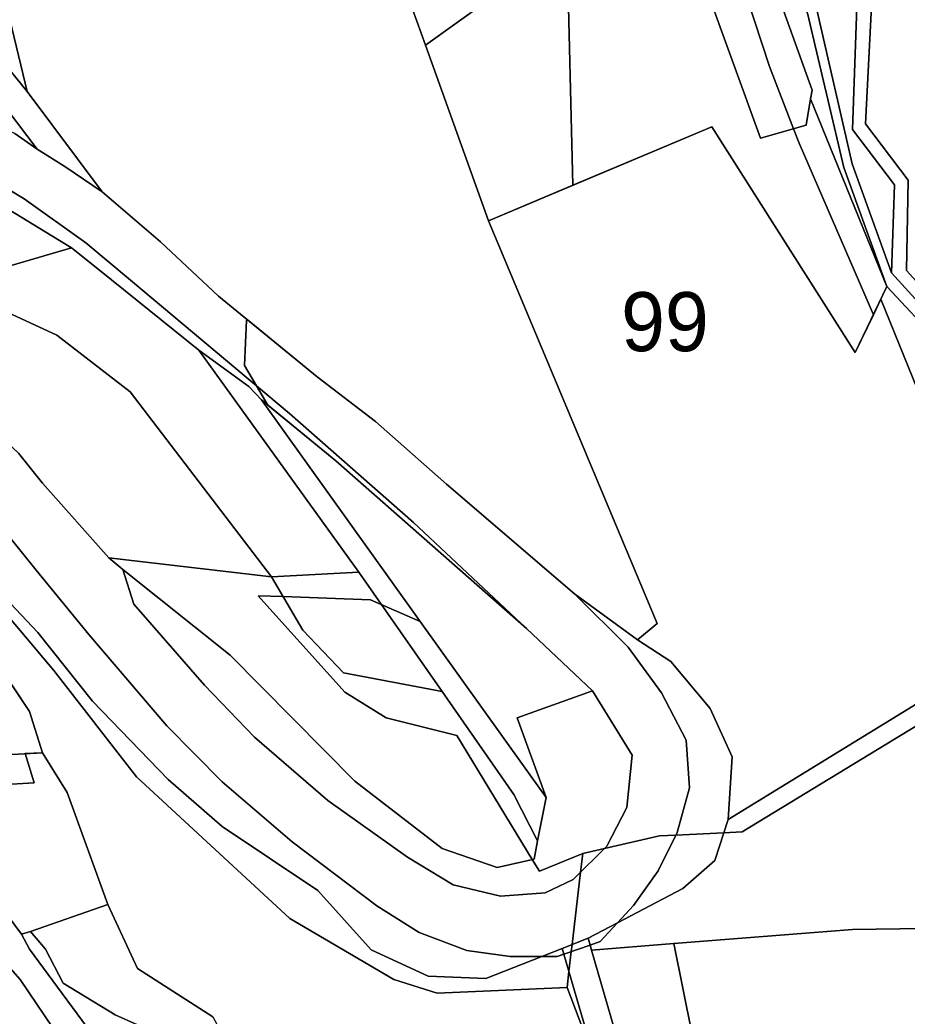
# Model space of a CAD drawing. Extents: x -477304 to -465429, y -1159113 to -1149210.
# Drawn here: x -475461.1 to -475235.5, y -1151797.3 to -1151544.2 of the extents above; entities that cross this region are included whole.
import ezdxf

# ---------------------------------------------------------------- set-up
doc = ezdxf.new("R2010")
doc.units = 0
for name, color, linetype in [('BPEJ_s', 7, 'Continuous'), ('orna_s', 7, 'Continuous'), ('ostatni_s', 7, 'Continuous'), ('PUPFL_s', 7, 'Continuous'), ('trav_porost_s', 7, 'Continuous'), ('voda_s', 7, 'Continuous')]:
    doc.layers.add(name, color=color, linetype=linetype)

msp = doc.modelspace()

# ---------------------------------------------------------------- linework, layer by layer
at = {"layer": 'BPEJ_s'}
for points in [[(-475464, -1151238), (-475453, -1151259.5), (-475439.5, -1151293.5), (-475423.12, -1151346.01), (-475422.1, -1151349.28), (-475420.59, -1151354.12), (-475420, -1151356), (-475406.5, -1151377.5), (-475385, -1151401), (-475383.41, -1151402.25), (-475361.5, -1151419.5), (-475347.45, -1151436.58), (-475344.74, -1151439.88), (-475342.91, -1151442.1), (-475342.53, -1151442.57), (-475336, -1151450.5), (-475324.5, -1151481.5), (-475323.15, -1151506.1), (-475322.12, -1151524.82), (-475322, -1151527), (-475320.48, -1151586.18)], [(-475287.76, -1151503.54), (-475270.5, -1151556), (-475264.41, -1151571.84), (-475263, -1151575.5), (-475244.1, -1151619.08), (-475248.7, -1151628.72), (-475285.15, -1151571.32), (-475320.48, -1151586.18), (-475322, -1151527)], [(-475197, -1151812), (-475195.5, -1151782), (-475196.3, -1151772.38), (-475198.5, -1151746), (-475207.55, -1151723.36), (-475212.5, -1151711), (-475213.71, -1151706.11), (-475219.46, -1151682.92), (-475222.29, -1151671.5), (-475227, -1151652.5), (-475242.2, -1151615.1), (-475244.1, -1151619.08), (-475263, -1151575.5), (-475264.41, -1151571.84), (-475270.5, -1151556), (-475287.76, -1151503.54)], [(-475212.5, -1151711), (-475277.5, -1151750.5), (-475282.13, -1151750.72), (-475294.3, -1151751.3), (-475298.5, -1151751.5), (-475312.5, -1151754.73), (-475318, -1151756), (-475329, -1151760.5), (-475330.82, -1151757.51), (-475350, -1151726), (-475368, -1151721.5), (-475378.5, -1151715), (-475400.5, -1151690.5), (-475394.18, -1151690.72), (-475372, -1151691.5), (-475359.34, -1151697.02), (-475327.31, -1151741.75), (-475334.69, -1151721.53), (-475315.49, -1151714.64), (-475332.33, -1151698.82), (-475380.82, -1151656.24), (-475398.05, -1151642.03), (-475400.95, -1151637.14), (-475404, -1151632), (-475403.5, -1151620.5), (-475403.32, -1151620.29), (-475385.49, -1151634.86), (-475370.72, -1151646.23), (-475352.68, -1151662.1), (-475320.13, -1151689.98), (-475304.11, -1151701.73), (-475299.09, -1151697.55), (-475341.94, -1151595.2), (-475320.48, -1151586.18), (-475285.15, -1151571.32), (-475248.7, -1151628.72), (-475244.1, -1151619.08), (-475242.2, -1151615.1), (-475227, -1151652.5)], [(-475320.48, -1151586.18), (-475341.94, -1151595.2), (-475299.09, -1151697.55), (-475304.11, -1151701.73), (-475320.13, -1151689.98), (-475352.68, -1151662.1), (-475370.72, -1151646.23), (-475385.49, -1151634.86), (-475403.32, -1151620.29), (-475403.5, -1151620.5), (-475404, -1151632), (-475400.95, -1151637.14), (-475398.05, -1151642.03), (-475380.82, -1151656.24), (-475332.33, -1151698.82), (-475315.49, -1151714.64), (-475334.69, -1151721.53), (-475327.31, -1151741.75), (-475359.34, -1151697.02), (-475372, -1151691.5), (-475394.18, -1151690.72), (-475400.5, -1151690.5), (-475378.5, -1151715), (-475368, -1151721.5), (-475350, -1151726), (-475330.82, -1151757.51), (-475329, -1151760.5), (-475318, -1151756), (-475318.56, -1151760.73), (-475320.72, -1151779.12), (-475320.93, -1151780.9), (-475321.53, -1151785.98), (-475322, -1151790), (-475355, -1151791.5), (-475366, -1151788), (-475392.5, -1151772.5), (-475431.5, -1151736.5), (-475452.5, -1151709.5), (-475467, -1151692.37)], [(-475467, -1151692.37), (-475452.5, -1151709.5), (-475431.5, -1151736.5), (-475392.5, -1151772.5), (-475366, -1151788), (-475355, -1151791.5), (-475322, -1151790), (-475314.95, -1151808.56)], [(-475482, -1151739.5), (-475457.5, -1151738), (-475459.8, -1151730.62), (-475455.38, -1151730.39), (-475458.64, -1151719.87), (-475467.06, -1151707.37)], [(-475467.06, -1151707.37), (-475458.64, -1151719.87), (-475455.38, -1151730.39), (-475459.8, -1151730.62), (-475457.5, -1151738), (-475482, -1151739.5)], [(-475314.95, -1151808.56), (-475322, -1151790), (-475321.53, -1151785.98), (-475320.93, -1151780.9), (-475320.72, -1151779.12), (-475318.56, -1151760.73), (-475318, -1151756), (-475312.5, -1151754.73), (-475298.5, -1151751.5), (-475294.3, -1151751.3), (-475282.13, -1151750.72), (-475277.5, -1151750.5), (-475212.5, -1151711), (-475207.55, -1151723.36), (-475198.5, -1151746), (-475196.3, -1151772.38), (-475195.5, -1151782), (-475197, -1151812)], [(-475421.5, -1151846.5), (-475461, -1151788), (-475473, -1151774.5)], [(-475473, -1151774.5), (-475461, -1151788), (-475421.5, -1151846.5)]]:
    msp.add_lwpolyline(points, dxfattribs=at)
at = {"layer": 'orna_s'}
msp.add_lwpolyline([(-475276.98, -1151513.93), (-475259.68, -1151561.99), (-475260.07, -1151564.25), (-475261.23, -1151570.94), (-475272.82, -1151574.23), (-475286.84, -1151535.43), (-475294.97, -1151537.45), (-475296.18, -1151507.82), (-475285.4, -1151502.34)], close=True, dxfattribs=at)
at = {"layer": 'ostatni_s'}
for points in [[(-475269.51, -1151517.35), (-475254.11, -1151522.86), (-475248.06, -1151533.59), (-475249.38, -1151572.05), (-475238.77, -1151586.04), (-475239.5, -1151608.42), (-475249.49, -1151580.76), (-475258.38, -1151541.92), (-475274.41, -1151512.88), (-475283.1, -1151501.05), (-475275.55, -1151496.95), (-475274.01, -1151496.24)], [(-475251.6, -1151581.67), (-475240.69, -1151611.94), (-475260.07, -1151564.25), (-475259.68, -1151561.99), (-475276.98, -1151513.93), (-475260.85, -1151542.46)], [(-475335.49, -1151741), (-475353.78, -1151714.83), (-475374.94, -1151684.51), (-475415.6, -1151628.07), (-475402.91, -1151637.32), (-475399.66, -1151640.71), (-475327.31, -1151741.75), (-475329.47, -1151752.77)], [(-475329.47, -1151752.77), (-475327.31, -1151741.75), (-475334.69, -1151721.53), (-475315.49, -1151714.64), (-475305.44, -1151731.01), (-475306.78, -1151744.31), (-475311.9, -1151754.14), (-475320.47, -1151762.62), (-475327.56, -1151765.99), (-475338.93, -1151766.83), (-475350.94, -1151763.95), (-475362.57, -1151756.93), (-475382.85, -1151742.52), (-475401.43, -1151726.41), (-475414.21, -1151713.25), (-475432.12, -1151692.67), (-475434.94, -1151683.86), (-475407.62, -1151705.6), (-475375.92, -1151737.59), (-475353.78, -1151754.7), (-475339.79, -1151759.55), (-475330.38, -1151757.41)], [(-475305.09, -1151769.17), (-475298.84, -1151760.43), (-475293.99, -1151750.67), (-475290.85, -1151739.34), (-475291.68, -1151727.15), (-475297.95, -1151715.13), (-475306.41, -1151703.57), (-475320.13, -1151689.98), (-475304.11, -1151701.73), (-475295.56, -1151707.24), (-475285.61, -1151719.16), (-475279.98, -1151731.39), (-475281.04, -1151747.31), (-475284.39, -1151757.78), (-475292.54, -1151764.87), (-475309.19, -1151773.61)], [(-475316.64, -1151777.52), (-475309.19, -1151773.61), (-475313.6, -1151778.39), (-475316.12, -1151779.25)], [(-475316.12, -1151779.25), (-475322.82, -1151781.55), (-475323.24, -1151780.11), (-475316.64, -1151777.52)], [(-475315.73, -1151780.56), (-475288.24, -1151875.51), (-475271.38, -1151969.21), (-475269.17, -1152000.08), (-475268.85, -1152006.89), (-475266.88, -1152018.57), (-475266.23, -1152036.1), (-475265.01, -1152053.3), (-475261, -1152076.84), (-475260.3, -1152079.12), (-475259.99, -1152081.04), (-475269.13, -1152073.43), (-475271.13, -1152046.01), (-475274.06, -1152025.96), (-475275.3, -1152012.43), (-475275.58, -1152009.37), (-475277.82, -1151978.86), (-475278.51, -1151969.18), (-475280.74, -1151959.02), (-475284.06, -1151939.79), (-475287.23, -1151921.42), (-475294.85, -1151877.51), (-475322.82, -1151781.55), (-475316.12, -1151779.25)], [(-475328.39, -1151782.14), (-475323.24, -1151780.11), (-475322.82, -1151781.55), (-475324.5, -1151782.13)]]:
    msp.add_lwpolyline(points, close=True, dxfattribs=at)
for points in [[(-475200.26, -1151723.11), (-475206.8, -1151706.66), (-475213.27, -1151685.07), (-475213.75, -1151646.23), (-475214.04, -1151640.35), (-475240.69, -1151611.94), (-475251.6, -1151581.67), (-475260.85, -1151542.46), (-475276.98, -1151513.93), (-475285.4, -1151502.34)], [(-475258.38, -1151541.92), (-475249.49, -1151580.76), (-475239.5, -1151608.42), (-475211.76, -1151638.88), (-475210.53, -1151685.4), (-475204.48, -1151705.74), (-475193.23, -1151734.91), (-475178.2, -1151770.55), (-475172.37, -1151787.04), (-475172.71, -1151805.42)], [(-475471.18, -1151547.67), (-475459.24, -1151562.34), (-475440.15, -1151587.9), (-475449.67, -1151581.38), (-475456.7, -1151577.03), (-475477.32, -1151549.87)], [(-475462.41, -1151573.05), (-475456.7, -1151577.03), (-475449.67, -1151581.38), (-475440.15, -1151587.9), (-475425.32, -1151600.6), (-475410.62, -1151614.33), (-475385.49, -1151634.86), (-475370.72, -1151646.23), (-475352.68, -1151662.1), (-475320.13, -1151689.98), (-475306.41, -1151703.57), (-475297.95, -1151715.13), (-475291.68, -1151727.15), (-475290.85, -1151739.34), (-475293.99, -1151750.67), (-475298.84, -1151760.43), (-475305.09, -1151769.17), (-475309.19, -1151773.61), (-475316.64, -1151777.52), (-475323.24, -1151780.11), (-475328.39, -1151782.14), (-475336.44, -1151782.17), (-475347.47, -1151780.62), (-475359.55, -1151776.04), (-475370.38, -1151769.28), (-475391.91, -1151753), (-475409.7, -1151737.76), (-475423.76, -1151723.53), (-475443.57, -1151700.3), (-475457, -1151684.02), (-475466.79, -1151671.9)], [(-475473.2, -1151581.78), (-475460.03, -1151589.65), (-475444.38, -1151600.82), (-475433.02, -1151610.27), (-475392.54, -1151644.19), (-475361.01, -1151671.86), (-475332.33, -1151698.82), (-475380.82, -1151656.24), (-475399.66, -1151640.71), (-475402.91, -1151637.32), (-475415.6, -1151628.07), (-475440.83, -1151607.75), (-475447.95, -1151602.12), (-475478.29, -1151583.65)], [(-475461.49, -1151654.29), (-475455.38, -1151661.9), (-475438.48, -1151680.85), (-475434.94, -1151683.86), (-475432.12, -1151692.67), (-475414.21, -1151713.25), (-475401.43, -1151726.41), (-475382.85, -1151742.52), (-475362.57, -1151756.93), (-475350.94, -1151763.95), (-475338.93, -1151766.83), (-475327.56, -1151765.99), (-475320.47, -1151762.62), (-475311.9, -1151754.14), (-475306.78, -1151744.31), (-475305.44, -1151731.01), (-475315.49, -1151714.64), (-475332.33, -1151698.82), (-475361.01, -1151671.86), (-475392.54, -1151644.19), (-475433.02, -1151610.27), (-475444.38, -1151600.82), (-475460.03, -1151589.65), (-475473.2, -1151581.78)], [(-475466.79, -1151671.9), (-475457, -1151684.02), (-475443.57, -1151700.3), (-475423.76, -1151723.53), (-475409.7, -1151737.76), (-475391.91, -1151753), (-475370.38, -1151769.28), (-475359.55, -1151776.04), (-475347.47, -1151780.62), (-475336.44, -1151782.17), (-475328.39, -1151782.14), (-475342.67, -1151787.76), (-475357.3, -1151787.13), (-475371.76, -1151780.48), (-475385.37, -1151765.38), (-475409.72, -1151749.15), (-475423.44, -1151737.19), (-475442.68, -1151717.24), (-475456.56, -1151699.79), (-475464.97, -1151690.94)], [(-475484.62, -1151744.36), (-475460.72, -1151776.51), (-475458.7, -1151780.32), (-475439.42, -1151806.39)]]:
    msp.add_lwpolyline(points, dxfattribs=at)
at = {"layer": 'PUPFL_s'}
for points in [[(-475560.61, -1151577.77), (-475575.6, -1151596.89), (-475580.99, -1151606.59), (-475593.83, -1151601.68), (-475584.48, -1151592.22), (-475549.82, -1151562.88), (-475546.65, -1151569.69), (-475534.2, -1151576.45), (-475508.45, -1151586.54), (-475478.29, -1151583.65), (-475447.95, -1151602.12), (-475497.6, -1151616.58), (-475489.73, -1151602.97), (-475541.98, -1151584.34)], [(-475304.11, -1151701.73), (-475299.09, -1151697.55), (-475341.94, -1151595.2), (-475285.15, -1151571.32), (-475248.7, -1151628.72), (-475240.69, -1151611.94), (-475214.04, -1151640.35), (-475213.75, -1151646.23), (-475222.46, -1151672), (-475213.18, -1151705.78), (-475281.04, -1151747.31), (-475279.98, -1151731.39), (-475285.61, -1151719.16), (-475295.56, -1151707.24)], [(-475249.39, -1151775.28), (-475294.85, -1151778.9), (-475315.73, -1151780.56), (-475316.12, -1151779.25), (-475313.6, -1151778.39), (-475309.19, -1151773.61), (-475292.54, -1151764.87), (-475284.39, -1151757.78), (-475281.04, -1151747.31), (-475213.18, -1151705.78), (-475222.46, -1151672), (-475213.75, -1151646.23), (-475213.27, -1151685.07), (-475206.8, -1151706.66), (-475200.26, -1151723.11), (-475232.29, -1151724.22), (-475213.3, -1151774.77)], [(-475434.94, -1151683.86), (-475438.48, -1151680.85), (-475397.16, -1151685.66), (-475389.13, -1151699.28), (-475378.8, -1151710.05), (-475353.78, -1151714.83), (-475335.49, -1151741), (-475329.47, -1151752.77), (-475330.38, -1151757.41), (-475339.79, -1151759.55), (-475353.78, -1151754.7), (-475375.92, -1151737.59), (-475407.62, -1151705.6)], [(-475353.78, -1151714.83), (-475378.8, -1151710.05), (-475389.13, -1151699.28), (-475397.16, -1151685.66), (-475374.94, -1151684.51)], [(-475487.09, -1151737.37), (-475476.03, -1151731.03), (-475464.67, -1151730.88), (-475455.38, -1151730.39), (-475449.13, -1151740.48), (-475438.75, -1151768.95), (-475458.42, -1151775.81), (-475460.72, -1151776.51), (-475484.62, -1151744.36)], [(-475438.75, -1151768.95), (-475431.2, -1151785.23), (-475412.02, -1151797.48), (-475400.06, -1151819.39), (-475385.15, -1151840.23), (-475366.12, -1151889.44), (-475371.31, -1151915.9), (-475366.87, -1151926.97), (-475373.73, -1151930.55), (-475378, -1151922.07), (-475391.29, -1151856.07), (-475394.81, -1151839.88), (-475410.15, -1151838.38), (-475426.7, -1151805.01), (-475431.2, -1151799.55), (-475436.91, -1151796.96), (-475450.11, -1151788.94), (-475454.61, -1151780.26), (-475458.42, -1151775.81)], [(-475431.2, -1151799.55), (-475426.7, -1151805.01), (-475410.15, -1151838.38), (-475394.81, -1151839.88), (-475391.29, -1151856.07), (-475406.28, -1151861.78), (-475417.93, -1151838.02), (-475439.42, -1151806.39), (-475458.7, -1151780.32), (-475460.72, -1151776.51), (-475458.42, -1151775.81), (-475454.61, -1151780.26), (-475450.11, -1151788.94), (-475436.91, -1151796.96)], [(-475244.47, -1151877.31), (-475244.2, -1151892.54), (-475245.71, -1151963.84), (-475259.24, -1151982.62), (-475269.17, -1152000.08), (-475271.38, -1151969.21), (-475288.24, -1151875.51), (-475315.73, -1151780.56), (-475294.85, -1151778.9), (-475274.07, -1151881.88)]]:
    msp.add_lwpolyline(points, close=True, dxfattribs=at)
for points in [[(-475412.02, -1151797.48), (-475431.2, -1151785.23), (-475438.75, -1151768.95), (-475449.13, -1151740.48), (-475455.38, -1151730.39), (-475458.64, -1151719.87), (-475477.39, -1151692.01)], [(-475464.97, -1151690.94), (-475456.56, -1151699.79), (-475442.68, -1151717.24), (-475423.44, -1151737.19), (-475409.72, -1151749.15), (-475385.37, -1151765.38), (-475371.76, -1151780.48), (-475357.3, -1151787.13), (-475342.67, -1151787.76), (-475328.39, -1151782.14), (-475324.5, -1151782.13), (-475322.82, -1151781.55), (-475294.85, -1151877.51)]]:
    msp.add_lwpolyline(points, dxfattribs=at)
at = {"layer": 'trav_porost_s'}
for points in [[(-475474.87, -1151534.3), (-475462.53, -1151491), (-475462.95, -1151482.16), (-475451.6, -1151452.69), (-475451.66, -1151457.67), (-475451.71, -1151460.6), (-475456.41, -1151508.51), (-475398.69, -1151533.87), (-475336.23, -1151511.05), (-475311.38, -1151501.65), (-475289.81, -1151493.48), (-475285.4, -1151502.34), (-475296.18, -1151507.82), (-475312.07, -1151517.61), (-475358.01, -1151550.58), (-475361.32, -1151541.4), (-475465.29, -1151537.27), (-475459.24, -1151562.34), (-475471.18, -1151547.67)], [(-475260.07, -1151564.25), (-475240.69, -1151611.94), (-475248.7, -1151628.72), (-475285.15, -1151571.32), (-475341.94, -1151595.2), (-475358.01, -1151550.58), (-475312.07, -1151517.61), (-475296.18, -1151507.82), (-475294.97, -1151537.45), (-475286.84, -1151535.43), (-475272.82, -1151574.23), (-475261.23, -1151570.94)], [(-475481.15, -1151532.38), (-475477.32, -1151549.87), (-475456.7, -1151577.03), (-475462.41, -1151573.05), (-475468.72, -1151570.68), (-475504.64, -1151556.46), (-475521.19, -1151550.15), (-475526.98, -1151544.81), (-475481.38, -1151521.98), (-475477.4, -1151520.36)], [(-475370.72, -1151646.23), (-475385.49, -1151634.86), (-475410.62, -1151614.33), (-475425.32, -1151600.6), (-475440.15, -1151587.9), (-475459.24, -1151562.34), (-475465.29, -1151537.27), (-475361.32, -1151541.4), (-475358.01, -1151550.58), (-475341.94, -1151595.2), (-475299.09, -1151697.55), (-475304.11, -1151701.73), (-475320.13, -1151689.98), (-475352.68, -1151662.1)], [(-475451.68, -1151624.27), (-475471.06, -1151615.41), (-475504.79, -1151618.23), (-475497.6, -1151616.58), (-475447.95, -1151602.12), (-475440.83, -1151607.75), (-475415.6, -1151628.07), (-475374.94, -1151684.51), (-475397.16, -1151685.66), (-475433.11, -1151638.69)], [(-475433.11, -1151638.69), (-475397.16, -1151685.66), (-475438.48, -1151680.85), (-475455.38, -1151661.9), (-475461.49, -1151654.29), (-475468.12, -1151648.08), (-475479, -1151642.87), (-475486.68, -1151640.6), (-475497.03, -1151641.79), (-475510.81, -1151643.59), (-475512.77, -1151645.35), (-475515.53, -1151645.12), (-475504.79, -1151618.23), (-475471.06, -1151615.41), (-475451.68, -1151624.27)], [(-475380.82, -1151656.24), (-475332.33, -1151698.82), (-475315.49, -1151714.64), (-475334.69, -1151721.53), (-475327.31, -1151741.75), (-475399.66, -1151640.71)], [(-475455.38, -1151730.39), (-475464.67, -1151730.88), (-475467.38, -1151718.62), (-475471.77, -1151707.48), (-475481.51, -1151708), (-475481.54, -1151701.47), (-475485.35, -1151684.09), (-475509.41, -1151680.25), (-475506.43, -1151670.02), (-475496.74, -1151664.61), (-475484.97, -1151667.85), (-475478.79, -1151673.67), (-475477.94, -1151678.76), (-475473.27, -1151686.4), (-475477.39, -1151692.01), (-475458.64, -1151719.87)], [(-475188.44, -1151830.68), (-475190.86, -1151842.11), (-475186.97, -1151868.2), (-475244.47, -1151877.31), (-475274.07, -1151881.88), (-475294.85, -1151778.9), (-475249.39, -1151775.28), (-475213.3, -1151774.77), (-475181.36, -1151770.27), (-475174.66, -1151786.81), (-475175.52, -1151804.89)]]:
    msp.add_lwpolyline(points, close=True, dxfattribs=at)
msp.add_lwpolyline([(-475103.98, -1151644.02), (-475123.93, -1151647.08), (-475134.66, -1151641.57), (-475142.12, -1151640.72), (-475168.51, -1151635.62), (-475161.64, -1151659.67), (-475147.28, -1151684.62), (-475154.88, -1151700.13), (-475144.76, -1151703.65), (-475141.59, -1151708), (-475120.12, -1151712.54), (-475127.33, -1151718.18), (-475129.78, -1151713.56), (-475138.63, -1151711.83), (-475171.98, -1151704.31), (-475190.2, -1151703.91), (-475198.98, -1151697.43), (-475204.11, -1151687.91), (-475196.33, -1151663.48), (-475209.36, -1151636.97), (-475235.66, -1151607.86), (-475235.25, -1151584.9), (-475246.13, -1151570.59), (-475244.58, -1151540.68)], dxfattribs=at)
at = {"layer": 'voda_s'}
for points in [[(-475166.08, -1151816.04), (-475166.31, -1151793.43), (-475173.61, -1151769.36), (-475174.57, -1151764.25), (-475180.92, -1151722.1), (-475186.71, -1151711.72), (-475200.92, -1151700.12), (-475208.45, -1151688.69), (-475199.87, -1151662.89), (-475211.76, -1151638.88), (-475239.5, -1151608.42), (-475238.77, -1151586.04), (-475249.38, -1151572.05), (-475248.06, -1151533.59)], [(-475244.58, -1151540.68), (-475246.13, -1151570.59), (-475235.25, -1151584.9), (-475235.66, -1151607.86), (-475209.36, -1151636.97), (-475196.33, -1151663.48), (-475204.11, -1151687.91), (-475198.98, -1151697.43), (-475190.2, -1151703.91), (-475183, -1151710.89), (-475177.87, -1151720.05), (-475174.48, -1151737.41), (-475171.21, -1151761.21), (-475170.66, -1151765.21), (-475170.11, -1151769.17), (-475165.48, -1151783.78), (-475164.69, -1151786.9), (-475161.7, -1151795.4), (-475162.4, -1151817.38)]]:
    msp.add_lwpolyline(points, dxfattribs=at)

# ---------------------------------------------------------------- texts
at = {"layer": 'BPEJ_s'}
msp.add_text('99', height=15, dxfattribs=at).set_placement((-475308.25, -1151628.35))

doc.saveas('drawing.dxf')
